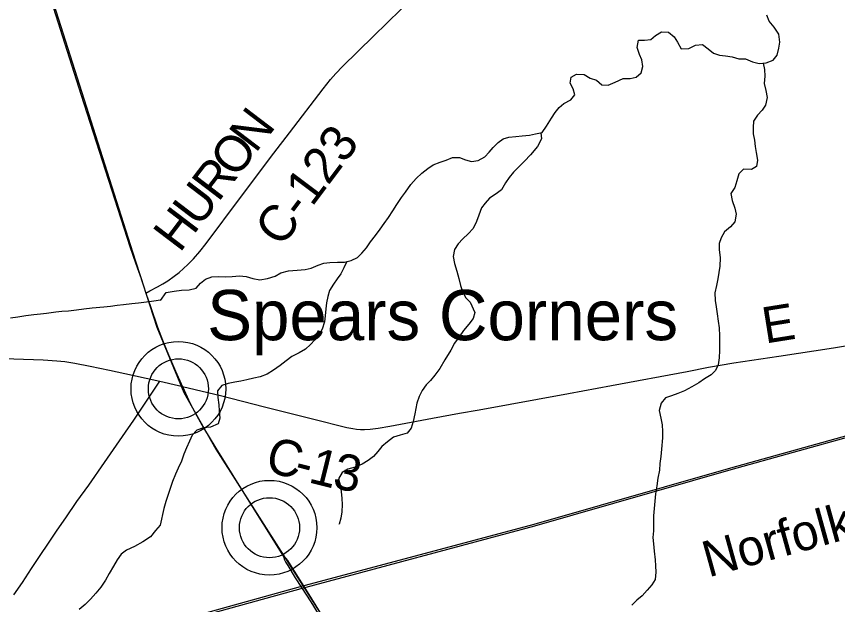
# Model space of a CAD drawing. Extents: x 0 to 34, y 0 to 22.
# Drawn here: x 23.5 to 24.79, y 18.221 to 19.145 of the extents above; entities that cross this region are included whole.
import ezdxf

# ---------------------------------------------------------------- set-up
doc = ezdxf.new("R2010")
doc.units = 0
for name, color, linetype in [('GM_X_County_Road', 7, 'Continuous'), ('GM_X_County_Road_Text', 7, 'Continuous'), ('GM_X_Minor_River', 7, 'Continuous'), ('GM_X_Rail_Line', 7, 'Continuous'), ('GM_X_Rail_Line_Text', 7, 'Continuous'), ('GM_X_Township_Road', 7, 'Continuous'), ('GM_X_Unincorporated', 7, 'Continuous'), ('GM_X_Unincorporated_Location', 7, 'Continuous'), ('GM_X_Unincorporated_Text', 7, 'Continuous'), ('GM_X_US_Route', 7, 'Continuous')]:
    doc.layers.add(name, color=color, linetype=linetype)

msp = doc.modelspace()

# ---------------------------------------------------------------- linework, layer by layer
at = {"layer": 'GM_X_County_Road'}
for points in [[(23.7037, 18.7103), (23.7099, 18.7137), (23.7219, 18.7204), (23.7301, 18.7249), (23.738, 18.7298), (23.7483, 18.7369), (23.7557, 18.7426), (23.7628, 18.7487), (23.7696, 18.7552), (23.7783, 18.7642), (23.7885, 18.7759), (23.7983, 18.788), (23.8522, 18.8603), (23.9045, 18.9299), (23.929, 18.9621), (23.9819, 19.0312), (23.9935, 19.0458), (24.0017, 19.0551), (24.0124, 19.0663), (24.0612, 19.1141), (24.1256, 19.1773)], [(23.7612, 18.5634), (23.8206, 18.5493), (23.8899, 18.5317), (23.9652, 18.5128), (24.0194, 18.4993), (24.0285, 18.4974), (24.0346, 18.4966), (24.0407, 18.4961), (24.0468, 18.496), (24.0561, 18.4965), (24.0683, 18.498), (24.0867, 18.5011), (24.1538, 18.5136), (24.1964, 18.5215), (24.227, 18.5268), (24.3676, 18.5525), (24.4348, 18.5649), (24.5538, 18.5872), (24.5873, 18.5937), (24.6271, 18.6005), (24.6977, 18.6114), (24.7836, 18.6245), (24.8664, 18.6381)], [(23.423, 18.6101), (23.4431, 18.6091), (23.496, 18.6072), (23.5424, 18.6055), (23.564, 18.6041), (23.5764, 18.6027), (23.5918, 18.6004), (23.6161, 18.5956), (23.6464, 18.5891), (23.6826, 18.5812), (23.7254, 18.5721)], [(23.7254, 18.5721), (23.7547, 18.565), (23.7612, 18.5634)]]:
    msp.add_lwpolyline(points, dxfattribs=at)
at = {"layer": 'GM_X_Minor_River'}
for points in [[(24.5776, 19.1009), (24.5868, 19.0941), (24.5952, 19.0873), (24.6043, 19.084), (24.6138, 19.0833), (24.6245, 19.0814), (24.6351, 19.0785), (24.6454, 19.0781), (24.6564, 19.0736), (24.6667, 19.0711), (24.6777, 19.0723), (24.6891, 19.0765), (24.6951, 19.0842), (24.6977, 19.0952), (24.6991, 19.1047), (24.6975, 19.1169), (24.6902, 19.1279), (24.6826, 19.1373), (24.6791, 19.1472)], [(23.7267, 18.6989), (23.7354, 18.7111), (23.7479, 18.7135), (23.7593, 18.7151), (23.7718, 18.7152), (23.7825, 18.7183), (23.7896, 18.7259), (23.7972, 18.7321), (23.8074, 18.7356), (23.818, 18.7364), (23.8291, 18.7357), (23.8389, 18.7365), (23.8507, 18.7374), (23.861, 18.7363), (23.8716, 18.7333), (23.8827, 18.7311), (23.8944, 18.7331), (23.9065, 18.737), (23.9156, 18.742), (23.9278, 18.7455), (23.9414, 18.7463), (23.9536, 18.7475), (23.9631, 18.7495), (23.9741, 18.7541), (23.9832, 18.7572), (23.9926, 18.7584), (24.0044, 18.7589), (24.0154, 18.7589), (24.0261, 18.7613), (24.0359, 18.7663), (24.0427, 18.7732), (24.0502, 18.7816), (24.0562, 18.7908), (24.0645, 18.8007), (24.0717, 18.8106), (24.0781, 18.8198), (24.0848, 18.829), (24.0916, 18.8393), (24.098, 18.8496), (24.1051, 18.8606), (24.1115, 18.869), (24.1198, 18.8809), (24.1281, 18.8904), (24.1372, 18.8985), (24.1462, 18.9061), (24.1549, 18.9119), (24.1659, 18.9162), (24.1754, 18.9189), (24.1852, 18.9235), (24.1963, 18.9232), (24.2054, 18.9195), (24.2149, 18.9169), (24.2255, 18.9188), (24.2358, 18.9246), (24.2429, 18.9319), (24.2493, 18.9391), (24.2569, 18.9468), (24.2648, 18.9525), (24.2739, 18.9552), (24.2846, 18.9565), (24.2948, 18.9573), (24.3062, 18.9585), (24.3157, 18.9605), (24.3259, 18.9628), (24.3327, 18.9727), (24.3406, 18.9849), (24.3466, 18.9941), (24.3526, 19.0018), (24.3598, 19.0083), (24.3708, 19.014), (24.3772, 19.0217), (24.3745, 19.0312), (24.3702, 19.0399), (24.3717, 19.0494), (24.38, 19.054), (24.3918, 19.0537), (24.4013, 19.0481), (24.4116, 19.0447), (24.42, 19.0375), (24.4295, 19.0368), (24.4409, 19.0415), (24.453, 19.0476), (24.464, 19.0477), (24.4735, 19.0497), (24.4814, 19.0562), (24.484, 19.0665), (24.4828, 19.0767), (24.4789, 19.0854), (24.4751, 19.0961), (24.4773, 19.1075), (24.4868, 19.1075), (24.4966, 19.1087), (24.5042, 19.1149), (24.5136, 19.1206), (24.5243, 19.1203), (24.5331, 19.1128), (24.5384, 19.1045), (24.5446, 19.0942), (24.5564, 19.0947), (24.5666, 19.0997), (24.5776, 19.1009)], [(24.6734, 19.0718), (24.6751, 19.0616), (24.6756, 19.051), (24.6745, 19.0395), (24.6773, 19.0285), (24.6792, 19.0175), (24.677, 19.0057), (24.6718, 18.9977), (24.6642, 18.9901), (24.6582, 18.9805), (24.6575, 18.9706), (24.6576, 18.9607), (24.6596, 18.9505), (24.6608, 18.9406), (24.662, 18.9311), (24.664, 18.9193), (24.6629, 18.9094), (24.6546, 18.9044), (24.6424, 18.9051), (24.6349, 18.8975), (24.6319, 18.8868), (24.6289, 18.8761), (24.6225, 18.8666), (24.6245, 18.8556), (24.6284, 18.8438), (24.6307, 18.8343), (24.6285, 18.8225), (24.6218, 18.8145), (24.6123, 18.8065), (24.6071, 18.7973), (24.6041, 18.7882), (24.6041, 18.7787), (24.6058, 18.7657), (24.6051, 18.7528), (24.6033, 18.7425), (24.6018, 18.7326), (24.5996, 18.722), (24.5974, 18.7106), (24.5979, 18.6988), (24.5991, 18.6885), (24.6007, 18.6779), (24.6026, 18.6661), (24.6039, 18.6559), (24.6047, 18.6429), (24.6044, 18.6308), (24.6045, 18.6201), (24.6042, 18.6087), (24.6024, 18.5977), (24.5982, 18.5889), (24.5915, 18.582), (24.5812, 18.5755), (24.5722, 18.5693), (24.5612, 18.5632), (24.5498, 18.557), (24.5389, 18.5524), (24.529, 18.5489), (24.5199, 18.5458), (24.5131, 18.5374), (24.5098, 18.526), (24.5125, 18.5138), (24.5145, 18.5032), (24.5149, 18.4929), (24.515, 18.4827), (24.5136, 18.4652), (24.5122, 18.4538), (24.5111, 18.4427), (24.5101, 18.4321), (24.5079, 18.4195), (24.506, 18.4073), (24.5042, 18.3948), (24.5032, 18.3834), (24.5021, 18.372), (24.501, 18.3606), (24.5007, 18.3499), (24.5008, 18.337), (24.5001, 18.3263), (24.501, 18.3165), (24.5018, 18.3047), (24.5034, 18.2914), (24.5039, 18.2819), (24.5047, 18.2716), (24.5033, 18.2606), (24.4984, 18.2522), (24.4912, 18.2434), (24.4829, 18.2346), (24.4746, 18.2281), (24.4671, 18.22)], [(24.3239, 18.9623), (24.3248, 18.9525), (24.3189, 18.9407), (24.3079, 18.9277), (24.2981, 18.9174), (24.2898, 18.909), (24.2808, 18.9005), (24.274, 18.8921), (24.2683, 18.8834), (24.2623, 18.8727), (24.2536, 18.8665), (24.2434, 18.8596), (24.2367, 18.8516), (24.231, 18.844), (24.2265, 18.8329), (24.2228, 18.823), (24.2176, 18.8116), (24.21, 18.8035), (24.2013, 18.7955), (24.1942, 18.7878), (24.1881, 18.779), (24.1863, 18.7676), (24.1883, 18.7566), (24.1918, 18.7449), (24.1949, 18.7331), (24.1977, 18.7225), (24.2011, 18.7126), (24.2062, 18.7031), (24.213, 18.6959), (24.2204, 18.68), (24.2174, 18.6705), (24.2106, 18.6613), (24.2027, 18.6514), (24.1956, 18.6418), (24.1884, 18.6319), (24.1824, 18.6208), (24.1734, 18.6056), (24.1651, 18.5918), (24.1576, 18.5815), (24.1504, 18.5731), (24.1437, 18.5662), (24.1376, 18.5575), (24.1328, 18.5479), (24.129, 18.5372), (24.1261, 18.5205), (24.1235, 18.5087), (24.1202, 18.498), (24.1142, 18.4904), (24.1032, 18.4873), (24.0926, 18.4838), (24.0831, 18.4765), (24.0744, 18.4692), (24.068, 18.4612), (24.0609, 18.4536), (24.0525, 18.4474), (24.0431, 18.4417), (24.0325, 18.437), (24.0207, 18.4335), (24.012, 18.4285), (24.0064, 18.4186), (24.0087, 18.4091), (24.0103, 18.3985), (24.0115, 18.3875), (24.012, 18.378), (24.0113, 18.3666), (24.0099, 18.3567), (24.0073, 18.3475), (24.0069, 18.3471)], [(24.019, 18.7597), (24.0147, 18.7498), (24.0099, 18.7407), (24.0042, 18.7326), (23.9982, 18.7242), (23.9922, 18.7143), (23.9892, 18.7048), (23.9874, 18.6949), (23.9863, 18.6854), (23.9852, 18.6747), (23.9842, 18.6652), (23.9804, 18.6538), (23.9756, 18.645), (23.9688, 18.637), (23.962, 18.6293), (23.9545, 18.6224), (23.9446, 18.6163), (23.9329, 18.6105), (23.9238, 18.604), (23.9144, 18.5963), (23.9042, 18.5894), (23.8943, 18.5829), (23.883, 18.579), (23.8731, 18.5767), (23.8621, 18.5739), (23.8526, 18.572), (23.8431, 18.5704), (23.8329, 18.5681), (23.823, 18.565), (23.8162, 18.5569), (23.8167, 18.5463), (23.8183, 18.5349), (23.8187, 18.5254), (23.82, 18.514), (23.8174, 18.5048), (23.8049, 18.4998), (23.7939, 18.4986), (23.7836, 18.4951), (23.7761, 18.4871), (23.772, 18.4779), (23.7675, 18.4673), (23.7634, 18.457), (23.7593, 18.4463), (23.7544, 18.4352), (23.7499, 18.4257), (23.7454, 18.4143), (23.7425, 18.4051), (23.7387, 18.3937), (23.735, 18.383), (23.732, 18.372), (23.7262, 18.3456)], [(23.7267, 18.699), (23.7159, 18.6976), (23.7045, 18.6958), (23.6919, 18.6945), (23.6813, 18.6934), (23.6687, 18.6917), (23.6585, 18.6906), (23.6478, 18.6892), (23.6376, 18.6882), (23.6193, 18.6865), (23.606, 18.6851), (23.5946, 18.6837), (23.5821, 18.6819), (23.5718, 18.6812), (23.5623, 18.6802), (23.5475, 18.6785), (23.538, 18.6774), (23.5274, 18.6764), (23.5152, 18.6746), (23.5023, 18.6725), (23.4909, 18.6707)], [(23.7262, 18.3456), (23.7189, 18.3373), (23.7108, 18.3275), (23.6986, 18.3197), (23.6856, 18.3122), (23.673, 18.3062), (23.6646, 18.3003), (23.6585, 18.2912), (23.6527, 18.2814), (23.6461, 18.2697), (23.6403, 18.2591), (23.633, 18.2481), (23.6249, 18.2391), (23.6165, 18.2297), (23.6085, 18.221), (23.5989, 18.2131)]]:
    msp.add_lwpolyline(points, dxfattribs=at)
at = {"layer": 'GM_X_Rail_Line'}
for points in [[(23.0044, 20.9), (23.1694, 20.3875), (23.6827, 18.7751), (23.7208, 18.6568), (23.763, 18.5542), (23.8134, 18.4649), (23.9534, 18.2458)], [(23.4185, 18.0973), (23.5109, 18.1258), (23.5432, 18.135), (23.6493, 18.1643), (23.7373, 18.188), (23.9477, 18.2464), (24.3143, 18.3447), (24.6231, 18.4334), (25.1124, 18.5692), (25.1417, 18.5771), (25.1952, 18.5919), (25.2969, 18.6166), (25.3118, 18.6204), (25.3272, 18.6242), (25.3494, 18.6293), (25.3787, 18.6353), (25.406, 18.6399), (25.4204, 18.6423), (25.448, 18.646), (25.4691, 18.6484)], [(23.5594, 18.1395), (23.5849, 18.1495), (23.6044, 18.1554), (23.6611, 18.1712), (23.6922, 18.1784), (23.9467, 18.2494), (24.3136, 18.3471), (24.6224, 18.4358), (24.8388, 18.4958), (24.8924, 18.5081)], [(23.9534, 18.2458), (24.664, 17.1222), (24.7215, 17.0326), (24.7452, 16.9948), (24.7657, 16.9641), (24.7728, 16.9344), (24.7713, 16.8983), (24.7564, 16.8427), (24.6954, 16.6821), (24.6435, 16.5772), (24.5797, 16.4676), (24.5763, 16.4501), (24.5806, 16.4352), (24.5905, 16.41), (24.5938, 16.391), (24.586, 16.3168), (24.588, 16.2989)]]:
    msp.add_lwpolyline(points, dxfattribs=at)
at = {"layer": 'GM_X_Township_Road'}
msp.add_lwpolyline([(23.4964, 18.2361), (23.5096, 18.2557), (23.5242, 18.2776), (23.5645, 18.3378), (23.5777, 18.3571), (23.5954, 18.3828), (23.6138, 18.4087), (23.6388, 18.4443), (23.6667, 18.4848), (23.6848, 18.5105), (23.7087, 18.5467), (23.7254, 18.5721)], dxfattribs=at)
at = {"layer": 'GM_X_Unincorporated'}
for centre, radius in [((23.7547, 18.5599), 0.0744), ((23.7547, 18.5599), 0.0472), ((23.8977, 18.3417), 0.0744), ((23.8977, 18.3417), 0.0472)]:
    msp.add_circle(centre, radius, dxfattribs=at)
at = {"layer": 'GM_X_Unincorporated_Location'}
for p, q in [((23.7547, 18.5599), (23.7547, 18.5599)), ((23.8977, 18.3417), (23.8977, 18.3417))]:
    msp.add_line(p, q, dxfattribs=at)
at = {"layer": 'GM_X_US_Route'}
msp.add_line((23.6875, 18.7578), (23.6921, 18.7446), dxfattribs=at)
for points in [[(23.1658, 20.3886), (23.1732, 20.3658), (23.1905, 20.3106), (23.234, 20.1753), (23.2679, 20.0686), (23.3476, 19.8161), (23.3801, 19.7161), (23.4009, 19.6509), (23.4481, 19.5058), (23.4704, 19.4369), (23.4816, 19.3998), (23.5363, 19.2274), (23.6016, 19.0231), (23.6641, 18.8276), (23.6786, 18.7833), (23.6875, 18.7578)], [(23.6921, 18.7446), (23.696, 18.7333), (23.7037, 18.7103), (23.7107, 18.6891), (23.7219, 18.6567), (23.7296, 18.6363), (23.739, 18.6132), (23.75, 18.5875), (23.7592, 18.5677), (23.7612, 18.5634), (23.7734, 18.5367), (23.7837, 18.5175), (23.7943, 18.4985), (23.8136, 18.4665), (23.8549, 18.4001), (23.92, 18.2966)], [(23.92, 18.2966), (23.9208, 18.2925), (23.9217, 18.2901), (23.9233, 18.2872), (23.9265, 18.2824), (23.9383, 18.2631), (23.9569, 18.2343), (23.9654, 18.2212), (23.9749, 18.2051), (23.9832, 18.192), (23.9927, 18.1759), (24.0078, 18.1528), (24.022, 18.13)], [(23.92, 18.2966), (23.9231, 18.2939), (23.9261, 18.2903), (23.9288, 18.2862), (23.9365, 18.2736), (23.9597, 18.2367), (23.9859, 18.1945), (24.0285, 18.1271), (24.039, 18.1103), (24.0841, 18.0395), (24.1109, 17.9973), (24.1126, 17.9945), (24.1569, 17.9249), (24.1629, 17.9155)]]:
    msp.add_lwpolyline(points, dxfattribs=at)

# ---------------------------------------------------------------- texts
at = {"layer": 'GM_X_County_Road_Text'}
for s, height, rotation, p in [('N', 0.0568, 52.729, (23.8759, 18.9289)), ('C-123', 0.05682, 53.1312, (23.9164, 18.7805)), ('O', 0.0568, 52.729, (23.8456, 18.8891)), ('R', 0.0568, 52.7299, (23.8173, 18.852)), ('U', 0.0568, 52.7199, (23.7871, 18.8122)), ('H', 0.0568, 52.7655, (23.7568, 18.7724)), ('E', 0.0568, 9.0919, (24.6764, 18.6309)), ('C', 0.0568, 345.7763, (23.889, 18.4307)), ('1', 0.0568, 346.0243, (23.9571, 18.4134)), ('3', 0.0568, 350.056, (23.9953, 18.4041)), ('-', 0.0568, 345.816, (23.9342, 18.4192))]:
    msp.add_text(s, height=height, rotation=rotation, dxfattribs=at).set_placement(p)
at = {"layer": 'GM_X_Rail_Line_Text'}
msp.add_text('Norfolk', height=0.05663, rotation=15.4979, dxfattribs=at).set_placement((24.5871, 18.2634))
at = {"layer": 'GM_X_Unincorporated_Text'}
msp.add_text('Spears Corners', height=0.078977, rotation=0, dxfattribs=at).set_placement((23.7999, 18.6363))

doc.saveas('drawing.dxf')
